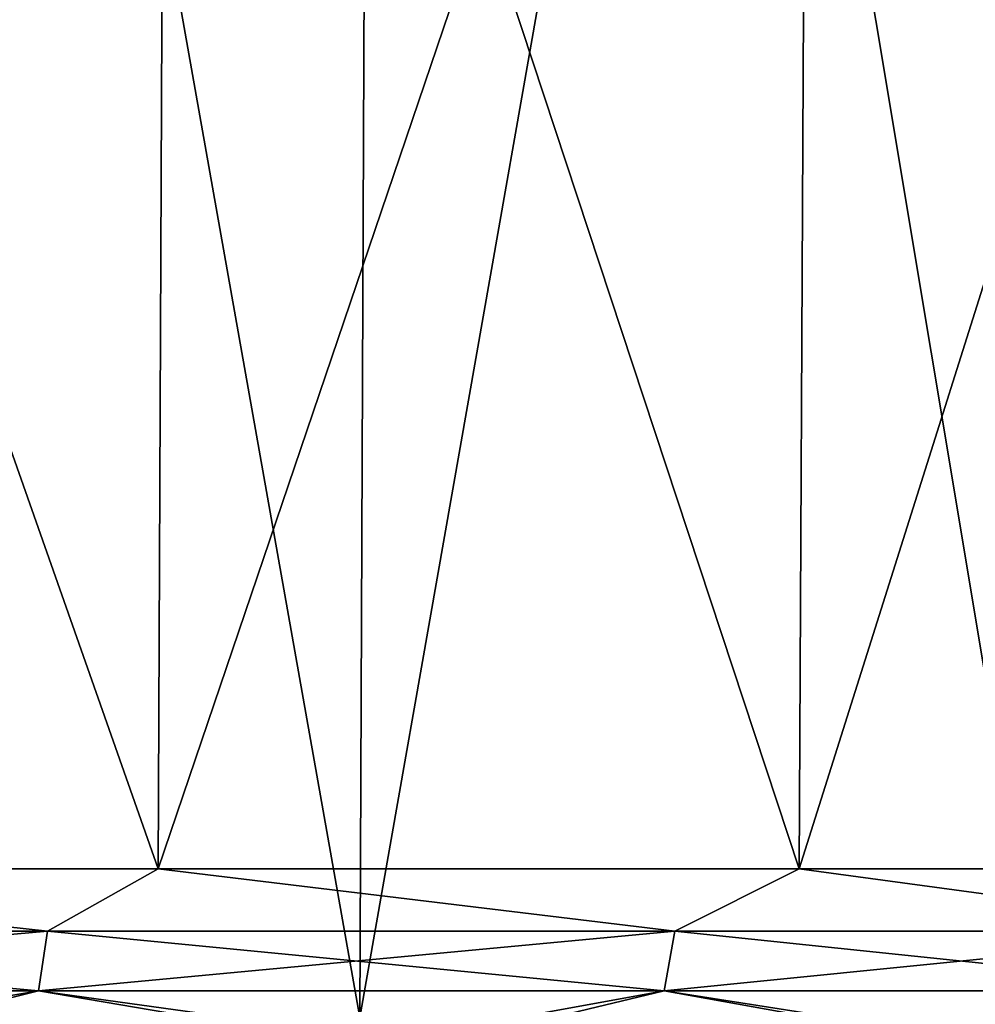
# Model space of a CAD drawing. Header units: metres. Extents: x -92 to 264, y -100 to 50.
# Tile 171 of 656: x 11.01 to 14.01, y -76.66 to -73.58. Entities that reach past the tile are written whole.
import ezdxf

# ---------------------------------------------------------------- set-up
doc = ezdxf.new("R2010")
doc.units = ezdxf.units.M
doc.layers.add('solid_21062050_01', color=7, linetype='CONTINUOUS')

msp = doc.modelspace()

# ---------------------------------------------------------------- linework, layer by layer
at = {"layer": 'solid_21062050_01'}
for points in [[(12.131678, -64.201744, -26.353365), (12.078719, -76.706161, -26.257954), (9.815159, -76.706161, -27.36828)], [(9.858183, -64.201744, -27.468565), (12.131678, -64.201744, -26.353365), (9.815159, -76.706161, -27.36828)], [(9.858183, -64.201744, 18.476105), (9.815159, -76.706161, 18.37582), (12.078719, -76.706161, 17.265493)], [(12.131678, -64.201744, 17.360905), (9.858183, -64.201744, 18.476105), (12.078719, -76.706161, 17.265493)], [(14.280685, -64.201744, -25.013882), (14.218353, -76.706161, -24.924311), (12.078719, -76.706161, -26.257954)], [(12.131678, -64.201744, -26.353365), (14.280685, -64.201744, -25.013882), (12.078719, -76.706161, -26.257954)], [(12.131678, -64.201744, 17.360905), (12.078719, -76.706161, 17.265493), (14.218353, -76.706161, 15.93185)], [(14.280685, -64.201744, 16.021421), (12.131678, -64.201744, 17.360905), (14.218353, -76.706161, 15.93185)], [(11.47277, -70.231491, 15.375193), (11.446552, -76.239906, 15.329783), (9.311464, -76.239906, 16.417665)], [(9.332791, -70.231491, 16.465567), (11.47277, -70.231491, 15.375193), (9.311464, -76.239906, 16.417665)], [(9.332791, -70.231491, -25.458027), (9.311464, -76.239906, -25.410126), (11.446554, -76.239906, -24.322243)], [(11.47277, -70.231491, -24.367653), (9.332791, -70.231491, -25.458027), (11.446554, -76.239906, -24.322243)], [(13.48705, -70.231491, 14.067104), (13.45623, -76.239906, 14.024684), (11.446552, -76.239906, 15.329783)], [(11.47277, -70.231491, 15.375193), (13.48705, -70.231491, 14.067104), (11.446552, -76.239906, 15.329783)], [(11.47277, -70.231491, -24.367653), (11.446554, -76.239906, -24.322243), (13.456231, -76.239906, -23.017143)], [(13.48705, -70.231491, -23.059565), (11.47277, -70.231491, -24.367653), (13.456231, -76.239906, -23.017143)], [(15.353564, -70.231491, 12.555632), (15.318479, -76.239906, 12.516665), (13.45623, -76.239906, 14.024684)], [(13.48705, -70.231491, 14.067104), (15.353564, -70.231491, 12.555632), (13.45623, -76.239906, 14.024684)], [(13.48705, -70.231491, -23.059565), (13.456231, -76.239906, -23.017143), (15.318478, -76.239906, -21.509127)], [(15.353564, -70.231491, -21.548092), (13.48705, -70.231491, -23.059565), (15.318478, -76.239906, -21.509127)], [(11.099893, -76.435089, 15.501945), (9.019761, -76.435089, 16.522299), (9.311464, -76.239906, 16.417665)], [(9.019761, -76.435089, -25.514759), (11.099893, -76.435089, -24.494406), (9.311464, -76.239906, -25.410126)], [(11.099893, -76.435089, 15.501945), (9.311464, -76.239906, 16.417665), (11.446552, -76.239906, 15.329783)], [(11.099893, -76.435089, -24.494406), (11.446554, -76.239906, -24.322243), (9.311464, -76.239906, -25.410126)], [(13.066125, -76.435089, 14.276383), (11.099893, -76.435089, 15.501945), (11.446552, -76.239906, 15.329783)], [(11.099893, -76.435089, -24.494406), (13.066125, -76.435089, -23.268845), (11.446554, -76.239906, -24.322243)], [(13.066125, -76.435089, 14.276383), (11.446552, -76.239906, 15.329783), (13.45623, -76.239906, 14.024684)], [(13.066125, -76.435089, -23.268845), (13.456231, -76.239906, -23.017143), (11.446554, -76.239906, -24.322243)], [(14.89828, -76.435089, 12.85819), (13.066125, -76.435089, 14.276383), (13.45623, -76.239906, 14.024684)], [(13.066125, -76.435089, -23.268845), (14.89828, -76.435089, -21.850649), (13.456231, -76.239906, -23.017143)], [(14.89828, -76.435089, 12.85819), (13.45623, -76.239906, 14.024684), (15.318479, -76.239906, 12.516665)], [(14.89828, -76.435089, -21.850649), (15.318478, -76.239906, -21.509127), (13.456231, -76.239906, -23.017143)], [(9.019761, -76.435089, -25.514759), (8.996584, -76.622589, -25.460749), (11.07137, -76.622589, -24.443018)], [(11.099893, -76.435089, 15.501945), (11.07137, -76.622589, 15.450557), (8.996584, -76.622589, 16.468288)], [(11.099893, -76.435089, 15.501945), (8.996584, -76.622589, 16.468288), (9.019761, -76.435089, 16.522299)], [(9.019761, -76.435089, -25.514759), (11.07137, -76.622589, -24.443018), (11.099893, -76.435089, -24.494406)], [(11.099893, -76.435089, -24.494406), (11.07137, -76.622589, -24.443018), (13.03255, -76.622589, -23.220606)], [(13.066125, -76.435089, 14.276383), (13.03255, -76.622589, 14.228145), (11.07137, -76.622589, 15.450557)], [(13.066125, -76.435089, 14.276383), (11.07137, -76.622589, 15.450557), (11.099893, -76.435089, 15.501945)], [(11.099893, -76.435089, -24.494406), (13.03255, -76.622589, -23.220606), (13.066125, -76.435089, -23.268845)], [(13.066125, -76.435089, -23.268845), (13.03255, -76.622589, -23.220606), (14.859998, -76.622589, -21.806055)], [(14.89828, -76.435089, 12.85819), (14.859998, -76.622589, 12.813595), (13.03255, -76.622589, 14.228145)], [(14.89828, -76.435089, 12.85819), (13.03255, -76.622589, 14.228145), (13.066125, -76.435089, 14.276383)], [(13.066125, -76.435089, -23.268845), (14.859998, -76.622589, -21.806055), (14.89828, -76.435089, -21.850649)], [(11.07137, -76.622589, -24.443018), (8.996584, -76.622589, -25.460749), (10.052533, -76.794624, -24.87056)], [(8.996584, -76.622589, 16.468288), (11.07137, -76.622589, 15.450557), (10.376546, -76.794624, 15.715004)], [(11.07137, -76.622589, -24.443018), (10.052533, -76.794624, -24.87056), (12.085795, -76.794624, -23.734221)], [(11.07137, -76.622589, 15.450557), (12.315337, -76.794624, 14.595631), (10.376546, -76.794624, 15.715004)], [(13.03255, -76.622589, -23.220606), (11.07137, -76.622589, -24.443018), (12.085795, -76.794624, -23.734221)], [(11.07137, -76.622589, 15.450557), (13.03255, -76.622589, 14.228145), (12.315337, -76.794624, 14.595631)], [(13.03255, -76.622589, -23.220606), (12.085795, -76.794624, -23.734221), (13.992015, -76.794624, -22.395678)], [(13.03255, -76.622589, 14.228145), (14.134534, -76.794624, 13.290891), (12.315337, -76.794624, 14.595631)], [(14.859998, -76.622589, -21.806055), (13.03255, -76.622589, -23.220606), (13.992015, -76.794624, -22.395678)], [(13.03255, -76.622589, 14.228145), (14.859998, -76.622589, 12.813595), (14.134534, -76.794624, 13.290891)], [(14.859998, -76.622589, -21.806055), (13.992015, -76.794624, -22.395678), (15.75117, -76.794624, -20.868992)]]:
    msp.add_3dface(points, dxfattribs=at)

doc.saveas('drawing.dxf')
